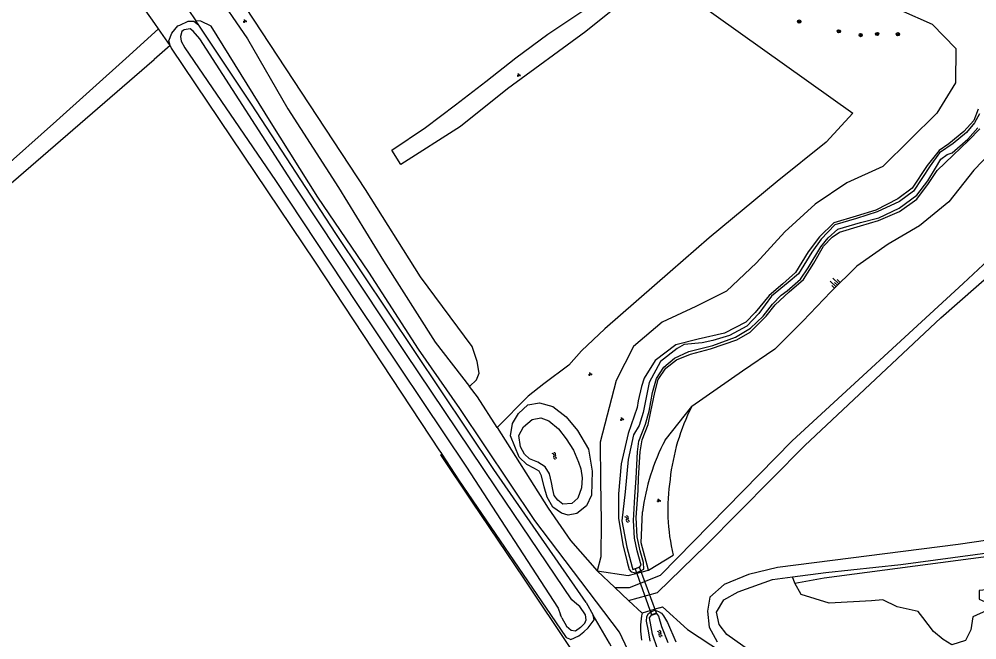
# Model space of a CAD drawing. Extents: x 126000 to 131009, y 393000 to 395500.
# Drawn here: x 129724.5 to 129960.2, y 394193.1 to 394345.8 of the extents above; entities that cross this region are included whole.
import ezdxf

# ---------------------------------------------------------------- set-up
doc = ezdxf.new("R2010")
doc.units = 0
for name, color, linetype in [('gg-knt-BGT kruinlijn', 7, 'Continuous'), ('gg-knt-bronhoudergrens', 7, 'Continuous'), ('gg-knt-onverhard', 7, 'Continuous'), ('gg-kntw-bovenkant insteek waterloop', 7, 'Continuous'), ('gg-kntw-waterlijn', 7, 'Continuous'), ('gg-kwrk-duiker nz buis', 7, 'Continuous'), ('gt-grn-groengrens', 7, 'Continuous'), ('gt-grn-vlakafsluiter', 7, 'Continuous'), ('gt-symb-boom', 7, 'Continuous'), ('gt-symb-groenvak', 7, 'Continuous'), ('gt-symb-talud symbool', 7, 'Continuous'), ('gt-symb-watersymbool', 7, 'Continuous'), ('gx-grn-maaiveld', 7, 'Continuous')]:
    doc.layers.add(name, color=color, linetype=linetype)

# ---------------------------------------------------------------- blocks, each defined once
blk = doc.blocks.new('gt0-BOOM')
at = {"layer": 'gt-symb-boom'}
for radius in [0.4, 0.2]:
    blk.add_circle((0, 0), radius, dxfattribs=at)
blk = doc.blocks.new('gt0-GRVAK')
at = {"layer": 'gt-symb-groenvak'}
for p, q in [((-0.11, 0.19), (-0.23, 0.24)), ((-0.18, 0.15), (0.09, 0.15)), ((-0.09, 0.21), (-0.16, 0.32)), ((-0.05, 0.21), (-0.05, 0.39)), ((0, 0.21), (0.06, 0.32)), ((0.01, 0.19), (0.13, 0.24)), ((0.26, -0.05), (0.2, 0.06)), ((0.3, -0.05), (0.3, 0.13)), ((0.35, -0.05), (0.41, 0.06)), ((-0.25, -0.23), (-0.36, -0.18)), ((-0.32, -0.26), (-0.05, -0.26)), ((-0.23, -0.21), (-0.29, -0.1)), ((-0.18, -0.2), (-0.18, -0.02)), ((-0.14, -0.21), (-0.07, -0.1)), ((-0.12, -0.23), (0, -0.18)), ((0.24, -0.07), (0.12, -0.02)), ((0.17, -0.11), (0.44, -0.11)), ((0.37, -0.07), (0.49, -0.02))]:
    blk.add_line(p, q, dxfattribs=at)
blk = doc.blocks.new('gt0-TALUD_1')
at = {"layer": 'gt-symb-talud symbool'}
for p, q in [((-1, -1), (-1, 0)), ((-0.5, -2), (-0.5, 0)), ((0, -1), (0, 0)), ((0.5, -2), (0.5, 0)), ((1, -1), (1, 0))]:
    blk.add_line(p, q, dxfattribs=at)
blk = doc.blocks.new('gt0-WA')
at = {"layer": 'gt-symb-watersymbool'}
for centre, start, end in [((-0.32, 0.02), 28.0725, 151.9275), ((0.43, 0.42), 208.0725, 331.9275), ((-0.32, -0.43), 28.0725, 151.9275), ((0.43, -0.03), 208.0725, 331.9275)]:
    blk.add_arc(centre, 0.425, start, end, dxfattribs=at)

msp = doc.modelspace()

# ---------------------------------------------------------------- linework, layer by layer
at = {"layer": 'gg-knt-BGT kruinlijn'}
msp.add_line((129883.46, 394242.21), (129890.03, 394250.5), dxfattribs=at)
msp.add_lwpolyline([(129968.23, 394320.44), (129965.76, 394315.19), (129959.47, 394308.67), (129953.28, 394300.86), (129946.12, 394294.93), (129938.35, 394290.45), (129930.62, 394285.06), (129924.29, 394278.71), (129917.39, 394271.48), (129910.48, 394264.58), (129902.51, 394259.22), (129890.03, 394250.5)], dxfattribs=at)
msp.add_arc((129930.79, 394217.54), 53.38, 152.4689, 172.4585, dxfattribs=at)
at = {"layer": 'gg-knt-bronhoudergrens'}
for points in [[(129854.57, 394342.15), (129865.71, 394349.53), (129869.12, 394351.78), (129871.41, 394351.44), (129872.24, 394349.4), (129863.97, 394342.78), (129844.65, 394328.67), (129833.08, 394319.39)], [(129816.2, 394313.61), (129824.52, 394319.13), (129831.91, 394324.72), (129839.31, 394330.49), (129846.7, 394336.29), (129854.57, 394342.15)], [(129833.08, 394319.39), (129818.45, 394310.07), (129816.2, 394313.61)]]:
    msp.add_lwpolyline(points, dxfattribs=at)
at = {"layer": 'gg-knt-onverhard'}
for points in [[(129871.11, 394205.94), (129874.69, 394205.91), (129882.36, 394208.98), (129914.72, 394242.05), (129956.8, 394280.74), (129986.4, 394308.36), (129997.41, 394319.57)], [(129874.48, 394202.78), (129881.56, 394204.72), (129893.52, 394216.31), (129917.83, 394240.93), (129951.34, 394272.34), (129973.44, 394291.64)], [(130070.01, 394241.41), (130070.18, 394238.68), (130069.11, 394234.92), (130066.96, 394230.49), (130061.19, 394228.48), (130020.4, 394222.97), (130000.51, 394220.27), (129972.98, 394219.04), (129955.58, 394216.51), (129911.1, 394210.87), (129903.97, 394209.18), (129897.99, 394206.65), (129894.47, 394203.58), (129893.93, 394200.13), (129894.31, 394196.22), (129896.31, 394192.61)]]:
    msp.add_lwpolyline(points, dxfattribs=at)
at = {"layer": 'gg-kntw-bovenkant insteek waterloop'}
for p, q in [((129864.06, 394202.28), (129865.8, 394199.1)), ((129882.11, 394200.96), (129882.81, 394201.19))]:
    msp.add_line(p, q, dxfattribs=at)
for points in [[(129761.64, 394339.34), (129761.29, 394340.49), (129762.07, 394342.39), (129763.57, 394344.14), (129764.02, 394344.35), (129766.1, 394345.33), (129767.45, 394345.34), (129768.66, 394344.35)], [(129864.06, 394202.28), (129841.33, 394234.96), (129802.44, 394293.07), (129781.63, 394324.9), (129768.66, 394344.35)], [(129960.56, 394323.68), (129959.48, 394320.86), (129956.97, 394318.18), (129953.34, 394315.11), (129950.95, 394313.47), (129947.99, 394309.78), (129944.29, 394304.22), (129940.77, 394301.61), (129935.36, 394298.77), (129930.5, 394297.3), (129925.01, 394295.7), (129921.47, 394292.24), (129918.64, 394288.53), (129915.55, 394283.48), (129912.43, 394280.64), (129909.09, 394277.81), (129905.6, 394273.59), (129903.31, 394271.23), (129898.06, 394268.5), (129891.62, 394267.08), (129886.09, 394265.64), (129881.04, 394261.78), (129878.35, 394257.49), (129877.66, 394255.45), (129876.87, 394251.9), (129876.62, 394250.21), (129874.4, 394243.85), (129872.65, 394236.39), (129871.99, 394229), (129872, 394222.99), (129873.06, 394216.53), (129874.17, 394212.2), (129874.6, 394210.39), (129875.14, 394209.8), (129876.23, 394209.52)], [(129876.23, 394209.52), (129876.94, 394209.82), (129878.21, 394210.43), (129878.16, 394212.13), (129877.34, 394214.98), (129876.55, 394218.39), (129876.37, 394223.16), (129876.86, 394229.78), (129876.92, 394232.86), (129877.34, 394239.34), (129877.85, 394242.28), (129879.26, 394246.04), (129879.97, 394249.24), (129880.95, 394253.95), (129881.79, 394257.1), (129883.65, 394259.91), (129886.24, 394261.97), (129889.73, 394263.41), (129894.62, 394264.67), (129901.11, 394266.91), (129904.37, 394268.77), (129908.34, 394272.72), (129910.56, 394275.53), (129913.97, 394278.72), (129917.5, 394281.71), (129920.09, 394285.8), (129922.47, 394289.92), (129924.62, 394292.2), (129926.42, 394293.36), (129931.53, 394294.95), (129936.01, 394296.23), (129941.17, 394298.5), (129945.39, 394301.55), (129948.26, 394305.35), (129950.4, 394308.57), (129954.4, 394312.37), (129958.15, 394315.98), (129960.93, 394318.79)], [(129879.75, 394192.72), (129879.4, 394195.26), (129878.92, 394197.69), (129878.95, 394198.77), (129879.39, 394199.55), (129880.08, 394200), (129881.02, 394200.36), (129881.88, 394200.05), (129882.54, 394199.59), (129883.06, 394199.01), (129884.07, 394197.31), (129886.08, 394192.55)]]:
    msp.add_lwpolyline(points, dxfattribs=at)
at = {"layer": 'gg-kntw-waterlijn'}
for p, q in [((129862.48, 394201.27), (129861.76, 394201.85)), ((129858.03, 394198.45), (129857.76, 394199.26))]:
    msp.add_line(p, q, dxfattribs=at)
for points in [[(129861.76, 394201.85), (129860.54, 394202.88), (129842.05, 394230.22), (129819.46, 394263.82), (129792.34, 394304.7), (129768.96, 394341), (129767.28, 394342.84), (129766.55, 394343.4), (129765.09, 394343.22), (129764.83, 394343.03), (129764.5, 394342.79), (129764.2, 394341.54), (129764.38, 394340.43), (129765.28, 394338.8), (129787.53, 394306.14), (129807.62, 394275.88), (129834.44, 394235.77), (129857.16, 394200.88), (129857.76, 394199.26)], [(129960.85, 394322.55), (129959.64, 394320.27), (129957.63, 394317.94), (129954.34, 394315.2), (129951.01, 394312.91), (129948.67, 394309.71), (129944.57, 394303.48), (129941.16, 394300.92), (129935.66, 394298.39), (129930.56, 394296.77), (129925.25, 394295.17), (129921.91, 394291.68), (129919.55, 394288.5), (129916.34, 394283.12), (129913.76, 394281.01), (129909.66, 394277.67), (129906.54, 394273.34), (129903.61, 394270.24), (129899.35, 394267.95), (129895.23, 394266.75), (129892.62, 394266.17), (129888.19, 394265.73), (129886.46, 394264.77), (129882.31, 394261.59), (129879.53, 394256.43), (129878.05, 394249.03), (129877.06, 394245.84), (129875.66, 394243.49), (129874.39, 394237.44), (129873.67, 394229.5), (129872.84, 394222.34), (129874.03, 394215.88), (129875.4, 394210.97), (129875.54, 394210.41), (129876.15, 394210.65), (129877.14, 394210.99), (129877.56, 394211.48), (129876.63, 394214.95), (129875.9, 394218.11), (129875.66, 394222.41), (129876.05, 394228.36), (129876.38, 394232.84), (129876.66, 394239.31), (129876.99, 394241.99), (129878.68, 394246.14), (129879.53, 394249.38), (129880.37, 394253.97), (129881.35, 394257.39), (129883.18, 394260.19), (129885.81, 394262.39), (129889.27, 394263.99), (129895.19, 394265.5), (129900.82, 394267.53), (129904.47, 394269.8), (129907.59, 394272.75), (129909.93, 394275.69), (129912.06, 394277.9), (129913.55, 394278.92), (129916.81, 394281.84), (129918.64, 394284.62), (129921.78, 394289.8), (129923.62, 394292.02), (129925.96, 394294.11), (129931.54, 394295.77), (129936.08, 394296.93), (129941.07, 394299.3), (129945.41, 394302.54), (129948.12, 394306.06), (129950.04, 394309.15), (129951.33, 394311.34), (129952.93, 394312.49), (129954.15, 394312.89), (129957.99, 394316.32), (129960.44, 394319.04)], [(129858.03, 394198.45), (129859.23, 394196.42), (129860.38, 394195.44), (129861.42, 394195.32), (129862.66, 394196.2), (129862.81, 394196.3), (129863.7, 394197.16), (129864.01, 394198.02), (129863.88, 394199.19), (129862.48, 394201.27)], [(129881.57, 394190.86), (129880.4, 394194.49), (129880.06, 394196.24), (129879.64, 394198.51), (129880.14, 394199.14), (129881.33, 394199.51), (129881.87, 394198.86), (129882.62, 394196.31), (129884.18, 394192.38)]]:
    msp.add_lwpolyline(points, dxfattribs=at)
at = {"layer": 'gg-kwrk-duiker nz buis'}
for p, q in [((129877.14, 394210.97), (129876.1, 394210.54)), ((129876.1, 394210.54), (129880.1, 394199.18)), ((129881.36, 394199.63), (129877.14, 394210.97)), ((129881.36, 394199.63), (129880.1, 394199.18))]:
    msp.add_line(p, q, dxfattribs=at)
at = {"layer": 'gt-grn-groengrens'}
msp.add_line((129879.34, 394210.23), (129885.46, 394213.9), dxfattribs=at)
msp.add_lwpolyline([(129877.75, 394183.27), (129872.28, 394194.99), (129851.43, 394222.46), (129832.94, 394249.99), (129822.78, 394264.63), (129810.57, 394283.58), (129798.01, 394302.02), (129786.53, 394320.34), (129771.7, 394344.12), (129769.16, 394345.31), (129767.95, 394345.42)], dxfattribs=at)
for centre, radius, start, end in [((129936.84, 394226.79), 52.47, 153.1398, 173.6967), ((129932.37, 394225.2), 48.25, 171.2323, 193.5439)]:
    msp.add_arc(centre, radius, start, end, dxfattribs=at)
at = {"layer": 'gt-grn-vlakafsluiter'}
msp.add_line((129764.17, 394351.09), (129767.95, 394345.42), dxfattribs=at)
at = {"layer": 'gx-grn-maaiveld'}
for p, q in [((129768.66, 394344.35), (129767.95, 394345.42)), ((129761.64, 394339.34), (129758.8, 394343.41)), ((129761.64, 394339.34), (129757.69, 394335.92)), ((129828.48, 394238.77), (129828.16, 394238.58)), ((129877.57, 394216.92), (129877.88, 394224.55)), ((129879.34, 394210.23), (129877.57, 394216.92)), ((129876.26, 394209.42), (129879.34, 394210.23)), ((129866.77, 394210.02), (129871.11, 394205.94)), ((129866.77, 394210.02), (129874.41, 394208.93)), ((129874.41, 394208.93), (129876.26, 394209.42)), ((129876.26, 394209.42), (129876.23, 394209.52)), ((129915.36, 394207.01), (129914.83, 394208.56)), ((129871.11, 394205.94), (129874.48, 394202.78)), ((129874.48, 394202.78), (129877.85, 394199.61)), ((129882.11, 394200.96), (129877.85, 394199.61)), ((129877.63, 394198.96), (129877.54, 394198.22)), ((129877.85, 394199.61), (129877.63, 394198.96)), ((129856.53, 394197.49), (129859.14, 394193.62)), ((129877.44, 394196.72), (129877.43, 394195.96)), ((129877.48, 394197.47), (129877.44, 394196.72)), ((129877.54, 394198.22), (129877.48, 394197.47)), ((129877.43, 394195.96), (129877.45, 394195.21)), ((129877.45, 394195.21), (129877.49, 394194.46)), ((129877.49, 394194.46), (129877.57, 394193.71)), ((129877.57, 394193.71), (129877.67, 394192.97))]:
    msp.add_line(p, q, dxfattribs=at)
for points in [[(129835.32, 394255.41), (129837.08, 394257.03), (129837.74, 394258.71), (129837.19, 394261.54), (129836, 394265.24), (129823.27, 394282.38), (129809.69, 394303.89), (129776.34, 394354.76)], [(129772.19, 394353.4), (129780.7, 394341.01), (129790.64, 394323.71), (129803.06, 394304.41), (129814.19, 394286.35), (129826.85, 394266.3), (129835.32, 394255.41)], [(129890.66, 394350.47), (129929.7, 394322.68), (129923.09, 394315.58), (129911.01, 394305.87), (129894.33, 394292.01), (129884.72, 394283.6), (129868.62, 394269.64), (129862.87, 394264.22), (129859.78, 394260.67), (129853.6, 394256.09), (129849.74, 394253.07), (129842.1, 394245.29)], [(129758.8, 394343.41), (129757.86, 394344.75), (129755.48, 394348.14)], [(129941.4, 394348.03), (129949.24, 394344.6), (129955.03, 394338.59), (129954.97, 394330.12), (129950.37, 394322.65), (129937.1, 394309.58), (129928.18, 394305.51), (129920.41, 394300.29), (129912.94, 394293.45), (129905.96, 394285.84), (129898.62, 394278.84), (129891.05, 394275.13), (129882.73, 394271.26), (129875.72, 394265.27), (129871.42, 394256.86), (129867.49, 394241.7), (129867.58, 394232.23), (129867.7, 394222.19), (129867.67, 394213.49), (129866.77, 394210.02)], [(129758.8, 394343.41), (129750.72, 394336.14), (129733.64, 394320.78), (129719.23, 394308), (129697.93, 394289.11), (129687.68, 394280.02), (129663.27, 394258.47), (129658.14, 394253.93), (129656.55, 394252.53), (129654.53, 394250.74), (129601.59, 394204.01), (129519.27, 394131.33), (129420.18, 394043.85), (129359.79, 393990.53), (129266.43, 393908.11), (129212.84, 393860.79), (129204.23, 393853.19)], [(129761.64, 394339.34), (129761.85, 394338.67), (129797.32, 394286.01), (129827.94, 394239.6), (129828.24, 394239.14), (129828.48, 394238.77)], [(129253.77, 393891.48), (129254.68, 393892.26), (129264.86, 393901.84), (129343.04, 393970.37), (129425.46, 394043.26), (129574.17, 394174.41), (129659.92, 394251.41), (129757.69, 394335.92)], [(129914.83, 394208.56), (129923, 394209.61), (129941.48, 394211.61), (129972.59, 394215.8), (130004.26, 394217.71), (130018.14, 394219.4), (130032.32, 394220.86), (130057.96, 394224.01), (130070.16, 394227.88), (130075.45, 394234.41), (130077.06, 394238.55), (130069.24, 394246.76), (130038.3, 394277.43), (129995.64, 394313.84)], [(130142.14, 394283.9), (130099.07, 394233.03), (130090.75, 394227.39), (130041.79, 394212.79), (129960.81, 394205.18), (129960.81, 394203.07), (129962.27, 394202.41), (129965.31, 394202.41), (129965.44, 394201.08), (129962.67, 394200.29), (129959.23, 394198.7), (129958.7, 394195.53), (129957.37, 394192.88), (129954.07, 394191.82), (129951.95, 394193.15), (129949.57, 394195.13), (129946.92, 394198.57), (129945.73, 394200.03), (129940.57, 394201.22), (129937.1, 394202.95), (129934.24, 394202.68), (129923.89, 394202.08), (129916.95, 394204.2), (129915.36, 394207.01)], [(129842.1, 394245.29), (129837.31, 394252.85), (129835.32, 394255.41)], [(129864.63, 394240), (129865.49, 394234.57), (129865.33, 394228.65), (129864.13, 394226.06), (129861.76, 394224.18), (129859.63, 394223.78), (129857.94, 394224.25), (129855.84, 394225.74), (129854.46, 394228.19), (129853.67, 394230.71), (129853.04, 394233.42), (129852.48, 394234.58), (129851.34, 394235.24), (129849.41, 394236.18), (129847.55, 394238.03), (129845.39, 394243.26), (129845.89, 394246.3), (129847.35, 394248.78), (129849.64, 394250.91), (129852.52, 394251.41), (129855.84, 394250.51), (129859.12, 394247.95), (129861.93, 394244.6), (129864.63, 394240)], [(129854.81, 394246.95), (129857.19, 394245), (129859.12, 394242.57), (129860.96, 394239.72), (129862.19, 394236.81), (129862.75, 394235.13), (129863.06, 394232.95), (129862.86, 394230.48), (129861.98, 394227.97), (129860.55, 394226.6), (129858.27, 394226.49), (129857.07, 394227.41), (129856.16, 394228.56), (129855.83, 394230.08), (129855.5, 394231.79), (129855, 394233.96), (129853.92, 394235.68), (129852.14, 394236.75), (129850.08, 394237.62), (129848.88, 394238.74), (129847.9, 394240.6), (129847.46, 394243.34), (129848.59, 394245.52), (129850.72, 394247.31), (129852.86, 394247.71), (129854.81, 394246.95)], [(129842.1, 394245.29), (129854.66, 394225.5), (129860.21, 394217.49), (129866.77, 394210.02)], [(129828.16, 394238.58), (129835.99, 394226.94), (129848.63, 394208.26), (129860.51, 394190.45), (129870.97, 394175.79), (129890.41, 394147.11), (129904.29, 394126.94), (129917.62, 394107.14), (129931.95, 394086.3), (129937.27, 394077.96), (130019.66, 393956.92), (130020.02, 393956.43)], [(129828.48, 394238.77), (129832.63, 394232.48), (129856.53, 394197.49)], [(129915.36, 394207.01), (129922.58, 394208.3), (129973.68, 394215.06), (130045.84, 394220.13), (130069.25, 394225.23), (130090.62, 394230.14), (130092.27, 394232.98), (130089.93, 394234.97)], [(129904.6, 394190.2), (129898.7, 394194.34), (129896.78, 394196.88), (129896.09, 394199.87), (129897.93, 394202.94), (129901.46, 394204.85), (129909.89, 394207.92), (129914.83, 394208.56)], [(129882.81, 394201.19), (129889, 394195.63), (129897.61, 394189.98), (129906.92, 394181.27), (129913.47, 394169.21), (129916.85, 394160.4), (129922.69, 394151.85), (129925.99, 394142.73), (129927.2, 394134.02)], [(129859.14, 394193.62), (129859.91, 394193.32), (129860.29, 394193.16), (129862.26, 394194.07), (129863.46, 394195.07), (129864.57, 394196.01), (129865.98, 394197.99), (129865.8, 394199.1)], [(129870.2, 394191.53), (129869.77, 394192.28), (129865.8, 394199.1)]]:
    msp.add_lwpolyline(points, dxfattribs=at)

# ---------------------------------------------------------------- block references
at = {"layer": 'gt-symb-boom'}
for p in [(129916.48, 394345.22), (129926.25, 394342.82), (129931.6, 394341.89), (129935.65, 394342.17), (129940.76, 394342.1)]:
    msp.add_blockref('gt0-BOOM', p, dxfattribs=at)
at = {"layer": 'gt-symb-groenvak'}
for p in [(129780.01, 394345.35), (129847.42, 394332.06), (129865, 394258.49), (129872.82, 394247.39), (129881.9, 394227.34)]:
    msp.add_blockref('gt0-GRVAK', p, dxfattribs=at)
at = {"layer": 'gt-symb-talud symbool', "xscale": 1.000017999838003, "yscale": 1.000017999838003, "rotation": -133.9465895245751}
msp.add_blockref('gt0-TALUD_1', (129925.88, 394280.32), dxfattribs=at)
at = {"layer": 'gt-symb-watersymbool', "rotation": -58.99693247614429}
for p in [(129856.25, 394238.41), (129874.13, 394222.86), (129882.16, 394194.62)]:
    msp.add_blockref('gt0-WA', p, dxfattribs=at)

doc.saveas('drawing.dxf')
